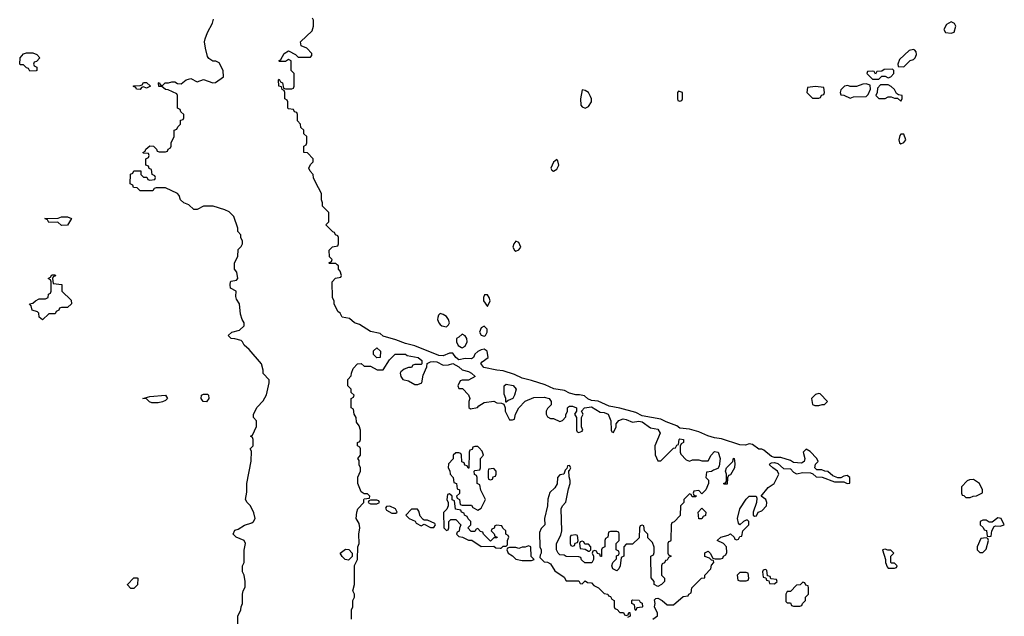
# Model space of a CAD drawing. Header units: inches. Extents: x 2701323 to 2964515, y 494916 to 722124.
# Tile 506 of 656: x 2884266 to 2890506, y 653309 to 657091. Entities that reach past the tile are written whole.
import ezdxf

# ---------------------------------------------------------------- set-up
doc = ezdxf.new("R2010")
doc.units = ezdxf.units.IN
doc.header["$MEASUREMENT"] = 0
doc.layers.add('C8685', color=7, linetype='Continuous')
doc.layers.add('C8695', color=7, linetype='Continuous')

msp = doc.modelspace()

# ---------------------------------------------------------------- linework, layer by layer
at = {"layer": 'C8685', "color": 2}
for points, elevation in [([(2885648, 653250), (2885648.7, 653310), (2885668, 653350), (2885668.7, 653370), (2885678, 653390), (2885678, 653450), (2885682, 653470), (2885694.6, 653494.6), (2885695.3, 653530), (2885688, 653570), (2885678, 653590), (2885678, 653630), (2885688, 653650), (2885688.8, 653728.9), (2885698, 653770), (2885688.7, 653788.7), (2885638, 653810), (2885619, 653830), (2885630, 653854.8), (2885650, 653861), (2885690, 653886.8), (2885738, 653902), (2885748.8, 653911.1), (2885758, 653930), (2885750, 653966), (2885728.8, 654008.9), (2885708, 654030), (2885698, 654050), (2885704.7, 654095.3), (2885705.2, 654150), (2885733.6, 654293.6), (2885735.3, 654355.3), (2885726, 654370), (2885746, 654390), (2885746, 654430), (2885742, 654442), (2885728, 654450), (2885742, 654458), (2885767.3, 654512.7), (2885767.3, 654547.3), (2885748, 654570), (2885748, 654590), (2885770, 654634), (2885810, 654674), (2885830, 654714), (2885848, 654790), (2885847.3, 654807.3), (2885809.2, 654849.2), (2885809, 654870), (2885798, 654910), (2885720.4, 655000.4), (2885688.8, 655028.9), (2885678, 655050), (2885670, 655058), (2885630, 655068.7), (2885606, 655070), (2885588, 655090), (2885610, 655111), (2885658, 655122), (2885688, 655150), (2885688, 655170), (2885675.3, 655190), (2885664.7, 655224.7), (2885658, 655290), (2885640.4, 655320.4), (2885636.4, 655336.4), (2885638, 655370), (2885602, 655390), (2885599, 655410), (2885602, 655430), (2885606.3, 655433.7), (2885639, 655441), (2885648, 655450), (2885642, 655490), (2885628, 655510), (2885628, 655550), (2885648, 655590), (2885650, 655634), (2885670, 655654), (2885678, 655670), (2885678, 655690), (2885668.4, 655708.4), (2885667.3, 655727.3), (2885648.8, 655748.9), (2885648.7, 655770), (2885623.1, 655843.1), (2885592.5, 655872.5), (2885566.3, 655886.3), (2885491.6, 655908.4), (2885430, 655909), (2885390, 655889), (2885370, 655888.7), (2885338, 655918), (2885306, 655930), (2885286, 655950), (2885276.4, 655976.4), (2885266, 655990), (2885190, 656026), (2885130, 656026), (2885118, 656022), (2885110, 656006), (2885030, 656006), (2885010, 656026), (2884987.3, 656027.3), (2884982, 656042), (2884966, 656050), (2884968.4, 656111.6), (2884982, 656118), (2884990, 656134), (2885032.7, 656132.7), (2885034, 656110), (2885050, 656094), (2885072.7, 656092.7), (2885078, 656078), (2885090, 656074), (2885122, 656078), (2885126, 656090), (2885122, 656102), (2885106, 656110), (2885102, 656142), (2885087.3, 656147.3), (2885082, 656162), (2885066, 656170), (2885066, 656210), (2885082, 656218), (2885086, 656230), (2885082, 656242), (2885050, 656246), (2885046, 656250), (2885062, 656258), (2885066, 656270), (2885091.6, 656291.6), (2885114, 656290), (2885134, 656270), (2885138, 656258), (2885150, 656254), (2885190, 656254), (2885202, 656258), (2885206, 656270), (2885222, 656278), (2885226, 656290), (2885226, 656310), (2885246, 656350), (2885246, 656390), (2885262, 656398), (2885267.3, 656412.7), (2885286, 656430), (2885286, 656454), (2885302, 656458), (2885306, 656470), (2885306, 656490), (2885287.3, 656507.3), (2885282, 656522), (2885266, 656530), (2885266, 656610), (2885262, 656622), (2885207.3, 656647.3), (2885190, 656648), (2885167.3, 656667.3), (2885148.4, 656668.4), (2885146, 656690), (2885150, 656694), (2885158, 656678), (2885170, 656674), (2885188.4, 656691.6), (2885210, 656691.3), (2885230, 656698), (2885250, 656698), (2885266, 656686), (2885290, 656684.7), (2885322, 656710), (2885350, 656718.8), (2885390, 656698), (2885430, 656711.3), (2885490, 656692), (2885507.3, 656692.7), (2885558, 656730), (2885555.3, 656770), (2885530, 656818), (2885510, 656828), (2885490, 656828.7), (2885465.6, 656845.6), (2885457.2, 656857.2), (2885444, 656910), (2885438, 656950), (2885442, 656970), (2885455.3, 657010), (2885488.7, 657070), (2885493.6, 657093.6)], 6), ([(2888278, 653290), (2888307.3, 653312.7), (2888308, 653330), (2888288.8, 653368.9), (2888294, 653390), (2888290, 653414), (2888298, 653422), (2888310, 653424.7), (2888338, 653410), (2888370, 653382), (2888410, 653382), (2888470, 653434), (2888502, 653438), (2888506, 653450), (2888522, 653458), (2888526, 653490), (2888588, 653550), (2888607.3, 653552.7), (2888608.7, 653570), (2888646, 653610), (2888650, 653634), (2888666, 653650), (2888662, 653662), (2888650, 653666), (2888638, 653678), (2888608.8, 653688.9), (2888608.8, 653711.1), (2888630, 653722), (2888642, 653710), (2888658, 653678), (2888672.7, 653672.7), (2888707.3, 653672.7), (2888722, 653678), (2888726, 653690), (2888742, 653698), (2888747.3, 653712.7), (2888746, 653750), (2888726, 653770), (2888686, 653790), (2888709.2, 653810.8), (2888756.4, 653823.6), (2888770, 653832), (2888794, 653810), (2888798, 653798), (2888810, 653794), (2888822, 653798), (2888830, 653814), (2888842, 653818), (2888848.4, 653851.6), (2888886, 653890), (2888886, 653910), (2888878, 653918), (2888870, 653918), (2888854, 653910), (2888830, 653888), (2888820.4, 653900.4), (2888815.3, 653930), (2888829.3, 653990.7), (2888870, 654052), (2888890, 654071.3), (2888934, 654070), (2888938, 654058), (2888936, 654030), (2888914, 653970), (2888914, 653950), (2888923.6, 653943.6), (2888934.6, 653945.4), (2888946, 653970), (2888970, 653978), (2888999, 654010), (2889002, 654030), (2888995.3, 654050), (2888966, 654070), (2889010, 654124.7), (2889048.4, 654151.6), (2889078, 654210), (2889068, 654230), (2889038, 654250), (2889018, 654270), (2889023.1, 654276.9), (2889030, 654282), (2889050, 654284.7), (2889070, 654278), (2889106, 654246), (2889150, 654244.7), (2889170, 654222), (2889190, 654211.3), (2889230, 654221), (2889278, 654218), (2889292.7, 654212.7), (2889312.7, 654192.7), (2889351.6, 654191.6), (2889430, 654162), (2889490, 654162), (2889510, 654152), (2889526, 654154), (2889528, 654190), (2889510, 654202), (2889490, 654198), (2889470, 654186), (2889450, 654186), (2889420.2, 654200.2), (2889387.3, 654227.3), (2889368.4, 654228.4), (2889350, 654238), (2889318, 654238), (2889306, 654250), (2889310, 654274), (2889326, 654290), (2889318, 654310), (2889274.6, 654354.6), (2889250, 654368), (2889232, 654350), (2889241, 654310), (2889238, 654290), (2889219.9, 654280.1), (2889170, 654284), (2889150, 654297.2), (2889090, 654315.3), (2889050, 654315.3), (2889030, 654322), (2888982, 654362), (2888970, 654369), (2888949.3, 654369.3), (2888910, 654398), (2888890, 654402), (2888866.4, 654393.6), (2888830, 654396), (2888714.2, 654434.2), (2888670, 654439.5), (2888627.1, 654452.9), (2888570, 654479.5), (2888510, 654496), (2888450, 654502.7), (2888430, 654517), (2888362.4, 654542.4), (2888330, 654559.3), (2888210, 654579), (2888170, 654600.9), (2888070, 654629.4), (2888001.6, 654641.6), (2887932.1, 654672.1), (2887890, 654677.2), (2887867, 654687), (2887846, 654706), (2887812.9, 654712.9), (2887790, 654712.3), (2887750, 654723.7), (2887719.6, 654739.6), (2887651.9, 654751.9), (2887595.9, 654775.9), (2887510, 654804.5), (2887450, 654818), (2887401.5, 654841.5), (2887330, 654866), (2887290.7, 654869.3), (2887207.2, 654887.2), (2887188.8, 654911.1), (2887197.2, 654922.8), (2887235.3, 654950), (2887229, 654989), (2887210, 655002), (2887190, 654999), (2887170, 654988.7), (2887151.3, 654970), (2887142, 654950), (2887130, 654942), (2887090, 654944), (2887050, 654934), (2887029, 654949), (2887010, 654978), (2886990, 654978), (2886950, 654961.2), (2886922.7, 654962.7), (2886770, 655024), (2886710, 655039), (2886650, 655062.7), (2886570, 655085.2), (2886550, 655102), (2886490, 655115.3), (2886419, 655159), (2886388, 655170), (2886357.2, 655197.2), (2886310, 655206), (2886298, 655230), (2886282, 655242), (2886258, 655290), (2886258, 655310), (2886248.8, 655328.9), (2886246, 655430), (2886267.3, 655452.7), (2886302, 655458), (2886306, 655470), (2886296.4, 655496.4), (2886286, 655510), (2886286, 655530), (2886278, 655538), (2886270, 655546), (2886230, 655546), (2886226, 655550), (2886242, 655558), (2886246, 655570), (2886228.4, 655588.4), (2886228, 655630), (2886248.4, 655651.6), (2886282, 655658), (2886286, 655670), (2886286, 655710), (2886282, 655722), (2886267.3, 655727.3), (2886262, 655742), (2886250, 655746), (2886206, 655790), (2886226, 655810), (2886226, 655870), (2886186, 655910), (2886186, 655930), (2886178, 655950), (2886178, 655990), (2886140.4, 656060.4), (2886128.4, 656088.4), (2886126, 656110), (2886106, 656130), (2886098, 656150), (2886110, 656174), (2886126, 656190), (2886126, 656210), (2886090, 656248), (2886066, 656250), (2886066, 656290), (2886082, 656298), (2886086, 656310), (2886086, 656350), (2886067.3, 656367.3), (2886066, 656390), (2886047.3, 656407.3), (2886046, 656430), (2886026, 656450), (2886026, 656490), (2886022, 656502), (2886007.3, 656507.3), (2886002, 656522), (2885970, 656526), (2885966, 656530), (2885966, 656570), (2885962, 656582), (2885946, 656590), (2885946, 656630), (2885942, 656642), (2885928.4, 656648.4), (2885926, 656666), (2885908, 656670), (2885906, 656710), (2885910, 656714), (2885918, 656698), (2885931.6, 656691.6), (2885938, 656658), (2885950, 656654), (2885990, 656654), (2886002, 656658), (2886006, 656670), (2886006, 656750), (2885986, 656770), (2885986, 656830), (2885970, 656838), (2885950, 656826), (2885910, 656826), (2885908, 656830), (2885922, 656838), (2885943.1, 656876.9), (2885970, 656894), (2886014, 656870), (2886030, 656854), (2886110, 656854), (2886116.4, 656863.6), (2886116.4, 656876.4), (2886086, 656910), (2886050, 656926), (2886046, 656950), (2886119, 657021), (2886128, 657050), (2886127.3, 657087.3), (2886122, 657102)], 2), ([(2886368.7, 653290), (2886368.7, 653350), (2886378, 653370), (2886378, 653410), (2886388, 653430), (2886388, 653450), (2886378, 653470), (2886388, 653510), (2886388.7, 653631.3), (2886406, 653670), (2886408, 653750), (2886418, 653770), (2886415.3, 653830), (2886422, 653870), (2886416.4, 653896.4), (2886398, 653930), (2886402, 653970), (2886408.7, 653991.3), (2886446, 654030), (2886446, 654050), (2886450, 654054), (2886482, 654058), (2886486, 654070), (2886470, 654086), (2886450, 654086), (2886430, 654098), (2886408.7, 654150), (2886408.7, 654191.3), (2886426, 654230), (2886426, 654250), (2886418, 654270), (2886416.4, 654296.4), (2886408, 654310), (2886426, 654330), (2886426, 654370), (2886422, 654382), (2886406, 654390), (2886406, 654410), (2886422, 654418), (2886426, 654430), (2886426, 654490), (2886416.4, 654516.4), (2886400.4, 654540.4), (2886398, 654570), (2886386, 654590), (2886382, 654622), (2886366, 654630), (2886366, 654690), (2886382, 654698), (2886386, 654710), (2886367.3, 654727.3), (2886366, 654750), (2886346, 654770), (2886346, 654810), (2886367.3, 654832.7), (2886368, 654850), (2886380.4, 654879.6), (2886406, 654910), (2886430, 654912), (2886450, 654894), (2886490, 654894), (2886531.6, 654871.6), (2886570, 654872), (2886610, 654934), (2886646, 654970), (2886711.2, 654971.1), (2886722, 654962), (2886792, 654950), (2886814, 654930), (2886814, 654910), (2886810, 654906), (2886770, 654906), (2886758, 654902), (2886750, 654886), (2886730, 654886), (2886703.6, 654876.4), (2886681, 654859), (2886678, 654850), (2886682, 654830), (2886694, 654810), (2886730, 654802), (2886770, 654778), (2886790, 654778), (2886815.3, 654790), (2886823.1, 654836.9), (2886846, 654890), (2886848, 654912), (2886870, 654922), (2886890, 654924.7), (2886910, 654922), (2886950, 654902), (2886983.6, 654903.6), (2887011.3, 654911.3), (2887050, 654891.3), (2887070, 654871.3), (2887110, 654862), (2887130, 654851.3), (2887152, 654830), (2887110, 654806), (2887070, 654806), (2887058, 654802), (2887042, 654770), (2887050, 654754), (2887072.7, 654752.7), (2887110, 654714), (2887118, 654690), (2887112, 654670), (2887112.7, 654632.7), (2887123.6, 654623.6), (2887167.3, 654632.7), (2887176.4, 654643.6), (2887210, 654664.7), (2887270, 654672), (2887290, 654662), (2887319.6, 654659.6), (2887334, 654654), (2887342, 654630), (2887342, 654610), (2887370, 654554), (2887390, 654554), (2887402, 654558), (2887408, 654590), (2887429, 654631), (2887470, 654672), (2887524, 654696), (2887590, 654698.8), (2887622, 654690), (2887634, 654670), (2887634, 654650), (2887610, 654626), (2887602, 654610), (2887602, 654590), (2887610, 654574), (2887630, 654562), (2887650, 654562), (2887690, 654544.7), (2887706, 654550), (2887727.3, 654572.7), (2887727.3, 654587.3), (2887738, 654610), (2887738, 654630), (2887743.1, 654636.9), (2887750, 654642), (2887770, 654642), (2887794, 654630), (2887794, 654610), (2887782, 654590), (2887794, 654570), (2887794, 654490), (2887798, 654478), (2887810, 654474), (2887830, 654482), (2887835.3, 654490), (2887826, 654510), (2887826, 654570), (2887838, 654590), (2887826, 654610), (2887846, 654630), (2887890, 654636), (2887944, 654604), (2887970, 654600.7), (2887994.8, 654590), (2888012.7, 654547.3), (2888014, 654490), (2888018, 654478), (2888030, 654474), (2888046, 654510), (2888046, 654530), (2888062, 654550), (2888090, 654560.7), (2888110, 654557.3), (2888150, 654540.7), (2888190, 654546.8), (2888210, 654542.8), (2888263.5, 654503.5), (2888310, 654494.8), (2888324.7, 654470), (2888291.3, 654390), (2888292.7, 654332.7), (2888310, 654294), (2888330, 654294), (2888410, 654374), (2888422, 654378), (2888430, 654394), (2888442, 654398), (2888446, 654430), (2888450, 654434), (2888472, 654430), (2888472, 654410), (2888458, 654402), (2888452.7, 654387.3), (2888451.3, 654350), (2888456.9, 654336.9), (2888490, 654302), (2888510, 654292), (2888530, 654302), (2888570, 654302), (2888590, 654294), (2888630, 654294), (2888648, 654330), (2888670, 654354), (2888692, 654350), (2888704.7, 654310), (2888699.6, 654260.4), (2888690, 654246), (2888663.6, 654236.4), (2888650, 654226), (2888618, 654222), (2888614, 654190), (2888631.6, 654171.6), (2888631.6, 654151.6), (2888614, 654110), (2888590, 654086), (2888570, 654106), (2888538, 654102), (2888534, 654090), (2888538, 654078), (2888552.7, 654072.7), (2888550, 654066), (2888527.3, 654067.3), (2888522, 654082), (2888510, 654086), (2888474, 654050), (2888474, 654030), (2888454, 654010), (2888451.6, 653948.4), (2888412.7, 653907.3), (2888398, 653902), (2888394, 653890), (2888392.7, 653792.7), (2888390, 653786), (2888378, 653782), (2888374, 653770), (2888374, 653710), (2888378, 653698), (2888394, 653690), (2888378, 653682), (2888370, 653666), (2888358, 653662), (2888352.7, 653647.3), (2888338, 653642), (2888334, 653630), (2888334, 653570), (2888351.6, 653551.6), (2888352, 653530), (2888334, 653510), (2888310, 653498), (2888286, 653510), (2888286, 653530), (2888267.3, 653552.7), (2888266, 653690), (2888282, 653698), (2888287.3, 653712.7), (2888287.3, 653747.3), (2888276.4, 653776.4), (2888247.3, 653807.3), (2888246, 653830), (2888226, 653850), (2888222, 653882), (2888210, 653886), (2888198, 653882), (2888194, 653870), (2888192.7, 653807.3), (2888150, 653766), (2888110, 653766), (2888094, 653750), (2888094, 653690), (2888078, 653682), (2888072, 653630), (2888062, 653610), (2888050, 653598), (2888026, 653610), (2888018, 653630), (2888026, 653650), (2888047.3, 653672.7), (2888048.4, 653691.6), (2888062, 653698), (2888066, 653710), (2888062, 653722), (2888046, 653730), (2888046, 653770), (2888066, 653790), (2888066, 653830), (2888062, 653842), (2888050, 653846), (2888010, 653846), (2887998, 653842), (2887994, 653810), (2887978, 653802), (2887974, 653790), (2887974, 653750), (2887958, 653742), (2887954, 653730), (2887952.7, 653687.3), (2887947.3, 653687.3), (2887942, 653702), (2887927.3, 653707.3), (2887922, 653722), (2887910, 653726), (2887898, 653722), (2887894, 653710), (2887902, 653690), (2887902, 653670), (2887891.3, 653648.7), (2887848.4, 653648.4), (2887827.3, 653667.3), (2887822, 653682), (2887810, 653686), (2887730, 653688), (2887716.4, 653696.4), (2887690, 653698), (2887678, 653710), (2887668.7, 653730), (2887668.8, 653771.1), (2887696.4, 653823.6), (2887702, 653850), (2887698, 653990), (2887706, 654010), (2887727.3, 654032.7), (2887743.1, 654116.9), (2887755.3, 654150), (2887755.3, 654170), (2887747.3, 654192.7), (2887746, 654234), (2887750, 654234), (2887758, 654250), (2887750, 654266), (2887738, 654262), (2887734, 654246), (2887723.6, 654236.4), (2887714, 654210), (2887690, 654206), (2887674, 654190), (2887671.6, 654148.4), (2887656.9, 654123.1), (2887626.4, 654093.6), (2887612.7, 654052.7), (2887612, 654010), (2887592, 653930), (2887594, 653890), (2887570, 653866), (2887559.6, 653840.4), (2887562, 653750), (2887571.3, 653730), (2887571.2, 653708.9), (2887563.6, 653696.4), (2887562, 653682), (2887590, 653654), (2887610, 653652), (2887630, 653642), (2887658, 653598), (2887716.9, 653556.9), (2887730, 653534), (2887810, 653534), (2887818, 653518), (2887830, 653514), (2887850, 653534), (2887863.6, 653523.6), (2887890, 653522), (2887904.7, 653504.7), (2887934, 653490), (2887970, 653454), (2887994, 653450), (2887998, 653438), (2888010, 653434), (2888018, 653418), (2888034, 653410), (2888034, 653370), (2888038, 653358), (2888052.7, 653352.7), (2888070, 653334), (2888092.7, 653332.7), (2888098, 653318), (2888110, 653314), (2888122, 653318), (2888127.3, 653332.7), (2888132.7, 653332.7), (2888134, 653310), (2888118, 653302)], 2)]:
    msp.add_lwpolyline(points, dxfattribs=dict(at, elevation=elevation))
for points, elevation in [([(2889930, 656902), (2889903.6, 656896.4), (2889841, 656839), (2889832, 656810), (2889834, 656794), (2889870, 656792), (2889908.4, 656831.6), (2889930, 656838), (2889942, 656850), (2889948.7, 656870), (2889948.4, 656888.4), (2889939, 656899)], 2), ([(2884330, 656766), (2884322, 656782), (2884310, 656786), (2884290, 656806), (2884270, 656806), (2884266, 656810), (2884268, 656850), (2884290, 656874), (2884310, 656882), (2884350, 656882), (2884374, 656870), (2884394, 656850), (2884372.7, 656827.3), (2884358, 656822), (2884354, 656810), (2884358, 656798), (2884374, 656790), (2884374, 656770), (2884370, 656768)], 6), ([(2889798, 656778), (2889743.6, 656776.4), (2889730, 656766), (2889698, 656762), (2889690, 656746), (2889682, 656762), (2889670, 656766), (2889638, 656762), (2889634, 656750), (2889670, 656714), (2889710, 656714), (2889730, 656734), (2889750, 656734), (2889770, 656722), (2889786, 656730), (2889806, 656750), (2889806, 656770)], 2), ([(2885070, 656658), (2885050, 656666), (2885038, 656662), (2885030, 656648), (2885006, 656650), (2885002, 656662), (2884987.3, 656667.3), (2884987.3, 656672.7), (2885030, 656674), (2885042, 656678), (2885050, 656694), (2885070, 656694), (2885094, 656670)], 6), ([(2887830, 656646), (2887820.7, 656590), (2887822.8, 656550), (2887830, 656538), (2887850, 656531), (2887870, 656541), (2887889.2, 656570), (2887889.3, 656590), (2887884.1, 656604.1), (2887870, 656628.7), (2887850, 656642)], 2), ([(2888442, 656638), (2888434, 656630), (2888434, 656590), (2888438, 656578), (2888450, 656574), (2888462, 656578), (2888466, 656590), (2888466, 656630)], 2), ([(2889310, 656668), (2889258, 656662), (2889254, 656630), (2889290, 656594), (2889330, 656594), (2889342, 656598), (2889347.3, 656612.7), (2889362, 656618), (2889366, 656630), (2889362, 656662)], 2), ([(2889630, 656684), (2889610, 656682), (2889570, 656668), (2889530, 656668), (2889514, 656674), (2889494, 656670), (2889470, 656646), (2889466, 656630), (2889470, 656614), (2889490, 656612), (2889530, 656594), (2889550, 656602), (2889630, 656604.7), (2889644, 656616), (2889658, 656650), (2889656.4, 656676.4)], 2), ([(2889770, 656678), (2889722, 656678), (2889702.8, 656657.2), (2889701, 656630), (2889692, 656610), (2889710, 656592), (2889750, 656592), (2889770, 656602), (2889790, 656602), (2889810, 656594), (2889830, 656594), (2889850, 656574), (2889858, 656590), (2889858, 656610), (2889835.3, 656615.3), (2889823.1, 656623.1), (2889810, 656648), (2889790, 656668)], 2), ([(2889870, 656366), (2889850, 656366), (2889843.6, 656356.4), (2889838, 656330), (2889842, 656310), (2889850, 656304.7), (2889870, 656312), (2889882, 656330)], 2), ([(2887670, 656206), (2887650, 656188), (2887631.3, 656150), (2887638, 656138), (2887650, 656131.3), (2887670, 656144.7), (2887682, 656170), (2887676.4, 656196.4)], 2), ([(2884530, 655786), (2884507.3, 655807.3), (2884450, 655806), (2884442, 655822), (2884426, 655830), (2884510, 655834), (2884530, 655842), (2884570, 655842), (2884594, 655830), (2884570, 655788)], 6), ([(2887410, 655688), (2887398, 655670), (2887392, 655650), (2887402, 655630), (2887410, 655624.7), (2887430, 655632), (2887442, 655650), (2887430, 655678)], 2), ([(2884410, 655188.7), (2884390, 655206), (2884388, 655230), (2884379, 655239), (2884346, 655250), (2884338, 655278), (2884328, 655290), (2884350, 655294), (2884366, 655310), (2884390, 655322), (2884430, 655322), (2884446, 655330), (2884448.4, 655351.6), (2884462, 655358), (2884466, 655370), (2884466, 655430), (2884462, 655442), (2884446, 655450), (2884462, 655458), (2884470, 655474), (2884490, 655474), (2884492.7, 655467.3), (2884478, 655462), (2884474, 655450), (2884478, 655418), (2884532.7, 655412.7), (2884534, 655370), (2884592.7, 655312.7), (2884594, 655290), (2884570, 655266), (2884530, 655266), (2884518, 655262), (2884514, 655250), (2884498, 655242), (2884490, 655226), (2884450, 655226)], 6), ([(2887230, 655348), (2887212.7, 655347.3), (2887204.7, 655330), (2887206, 655310), (2887230, 655274), (2887248, 655310), (2887242, 655330)], 2), ([(2886930, 655228), (2886921, 655219), (2886916, 655204), (2886914.8, 655190), (2886922.8, 655170), (2886930, 655158), (2886942, 655150), (2886970, 655144.7), (2886984, 655156), (2886989, 655170), (2886984, 655190), (2886970, 655208.7), (2886950, 655222)], 2), ([(2887210, 655148), (2887190, 655138), (2887181, 655110), (2887190, 655092), (2887210, 655084.7), (2887218, 655090), (2887228, 655110), (2887228, 655130)], 2), ([(2887070, 655098), (2887050, 655078), (2887034, 655070), (2887034, 655050), (2887045.4, 655025.4), (2887066, 655014), (2887070, 655012), (2887090, 655022), (2887102, 655050), (2887099, 655070), (2887090, 655088)], 2), ([(2886528.4, 654948.4), (2886508.4, 654968.4), (2886508, 654992), (2886528.7, 655011.3), (2886552, 654990), (2886550, 654948.7)], 2), ([(2887346, 654666), (2887346, 654690), (2887336.4, 654716.4), (2887335.3, 654770), (2887350, 654781), (2887393, 654773), (2887412, 654750), (2887402, 654710), (2887391.2, 654688.9), (2887362, 654678), (2887350, 654666)], 2), ([(2885103.1, 654663.1), (2885088.8, 654668.9), (2885070, 654688), (2885046, 654690), (2885090, 654702), (2885190.7, 654710.7), (2885202, 654690), (2885190, 654678), (2885170, 654669), (2885143.1, 654663.1)], 6), ([(2885450, 654669.2), (2885428, 654670), (2885415.3, 654690), (2885418, 654710), (2885430, 654718), (2885456.9, 654716.9), (2885462, 654710), (2885464.7, 654690)], 6), ([(2889330, 654722), (2889310, 654715.3), (2889284.7, 654690), (2889291.3, 654651.3), (2889305.4, 654645.4), (2889330, 654644.7), (2889352.7, 654652.7), (2889367.3, 654652.7), (2889386, 654670), (2889339, 654719)], 2), ([(2887170, 654386), (2887150, 654386), (2887138, 654382), (2887132.7, 654367.3), (2887118, 654362), (2887114, 654350), (2887112.7, 654247.3), (2887107.3, 654247.3), (2887102, 654262), (2887087.3, 654267.3), (2887082, 654282), (2887067.3, 654287.3), (2887066, 654330), (2887062, 654342), (2887050, 654346), (2887030, 654346), (2887014, 654330), (2887012.7, 654307.3), (2886983.6, 654276.4), (2886982, 654250), (2886991.6, 654231.6), (2886994, 654210), (2887014, 654190), (2887018, 654158), (2887034, 654150), (2887038, 654118), (2887054, 654110), (2887052.7, 654087.3), (2887034, 654070), (2887038, 654058), (2887054, 654050), (2887058, 654018), (2887070, 654014), (2887130, 654014), (2887138, 653998), (2887170, 653982), (2887190, 653994), (2887218, 654050), (2887188.4, 654108.4), (2887182, 654142), (2887166, 654150), (2887166, 654190), (2887162, 654202), (2887147.3, 654207.3), (2887146, 654230), (2887150, 654234), (2887182, 654238), (2887186, 654250), (2887186, 654310), (2887206, 654330), (2887196.4, 654356.4), (2887178, 654378)], 2), ([(2888730, 654146), (2888726, 654150), (2888742, 654158), (2888746, 654170), (2888746, 654210), (2888738, 654230), (2888746, 654250), (2888786, 654290), (2888790, 654312), (2888794, 654310), (2888798, 654278), (2888796, 654250), (2888770, 654206), (2888758, 654202), (2888752.7, 654187.3), (2888750, 654146)], 2), ([(2887270, 654246), (2887238, 654242), (2887234, 654230), (2887234, 654190), (2887238, 654178), (2887250, 654174), (2887262, 654178), (2887267.3, 654192.7), (2887282, 654198), (2887286, 654210), (2887286, 654230)], 2), ([(2886990, 654086), (2886978, 654082), (2886974, 654050), (2886982, 654030), (2886982, 654010), (2886972.7, 653987.3), (2886952.7, 653967.3), (2886954, 653870), (2886970, 653854), (2886982, 653858), (2886986, 653870), (2886986, 653910), (2886998, 653922), (2887030, 653922), (2887062, 653890), (2887052.7, 653867.3), (2887051.6, 653848.4), (2887038, 653842), (2887034, 653830), (2887050, 653814), (2887071.6, 653811.6), (2887110, 653792), (2887131.6, 653791.6), (2887190, 653752), (2887270, 653754), (2887283.6, 653743.6), (2887310, 653742), (2887318, 653742), (2887330, 653754), (2887350, 653754), (2887358, 653762), (2887358, 653790), (2887366, 653810), (2887362, 653822), (2887346, 653830), (2887346, 653850), (2887327.3, 653867.3), (2887322, 653882), (2887290, 653886), (2887278, 653882), (2887272.7, 653867.3), (2887258, 653862), (2887254, 653850), (2887272.7, 653832.7), (2887278, 653818), (2887292, 653810), (2887290, 653806), (2887270, 653806), (2887250, 653786), (2887206, 653830), (2887202, 653842), (2887187.3, 653847.3), (2887170, 653866), (2887158, 653862), (2887150, 653846), (2887127.3, 653847.3), (2887106, 653870), (2887126, 653890), (2887126, 653910), (2887107.3, 653927.3), (2887102, 653942), (2887086, 653950), (2887082, 653962), (2887066, 653970), (2887062, 653982), (2887027.3, 653987.3), (2887022, 654042), (2887007.3, 654047.3), (2887006, 654070)], 2), ([(2886530, 654046), (2886490, 654046), (2886478, 654042), (2886474, 654030), (2886490, 654022), (2886530, 654022), (2886546, 654030), (2886542, 654042)], 2), ([(2886612.7, 654007.3), (2886590, 654006), (2886584.7, 653995.3), (2886590, 653982), (2886623.6, 653963.6), (2886650, 653962), (2886658, 653970), (2886648, 653990)], 2), ([(2886750, 653988), (2886714, 653950), (2886734, 653930), (2886771.3, 653911.3), (2886779.6, 653899.6), (2886810, 653882), (2886830, 653894), (2886870, 653872), (2886890, 653872), (2886902, 653890), (2886896.5, 653896.5), (2886850, 653918), (2886830, 653918), (2886823.1, 653923.1), (2886804, 653944), (2886796.4, 653976.4), (2886787.3, 653987.3)], 2), ([(2888570, 653926), (2888566, 653970), (2888590, 653994), (2888614, 653970), (2888611.6, 653948.4), (2888598, 653942), (2888590, 653926)], 2), ([(2887790, 653826), (2887758, 653822), (2887754, 653810), (2887754, 653770), (2887758, 653758), (2887770, 653754), (2887782, 653758), (2887787.3, 653772.7), (2887802, 653778), (2887806, 653790), (2887802, 653822)], 2), ([(2887830, 653786), (2887818, 653782), (2887814, 653770), (2887818, 653738), (2887850, 653734), (2887870, 653722), (2887878, 653722), (2887886, 653730), (2887886, 653750), (2887870, 653766), (2887847.3, 653767.3), (2887842, 653782)], 2), ([(2886350, 653666), (2886328.8, 653668.9), (2886310, 653688), (2886298, 653710), (2886330, 653734), (2886352, 653732), (2886374, 653710), (2886372.7, 653687.3)], 2), ([(2887490, 653755.3), (2887470, 653748), (2887450, 653748), (2887430, 653738), (2887410, 653746), (2887370, 653746), (2887358, 653742), (2887354, 653730), (2887362, 653710), (2887390, 653692), (2887410, 653671.3), (2887450, 653662), (2887510, 653662), (2887526, 653670), (2887508, 653688), (2887506, 653750)], 2), ([(2889750, 653735.3), (2889734, 653730), (2889754, 653670), (2889754, 653650), (2889763.6, 653623.6), (2889770, 653614), (2889810, 653614), (2889822, 653618), (2889826, 653630), (2889810, 653646), (2889790, 653646), (2889786, 653650), (2889786, 653690), (2889806, 653710), (2889787.3, 653727.3), (2889768, 653728)], 2), ([(2888870, 653586), (2888830, 653586), (2888814, 653570), (2888818, 653538), (2888830, 653534), (2888870, 653534), (2888882, 653538), (2888886, 653550), (2888882, 653582)], 2), ([(2888990, 653606), (2888978, 653602), (2888974, 653590), (2888978, 653558), (2888994, 653554), (2888998, 653538), (2889014, 653534), (2889018, 653518), (2889050, 653514), (2889066, 653530), (2889062, 653542), (2889026, 653546), (2889022, 653562), (2889006, 653566), (2889002, 653602)], 2), ([(2884970, 653486), (2884948.4, 653508.4), (2884948.4, 653511.6), (2884990, 653554), (2885010, 653554), (2885014, 653550), (2885011.6, 653508.4), (2884990, 653486)], 6), ([(2889230, 653526), (2889212, 653508), (2889190, 653506), (2889150, 653466), (2889130, 653466), (2889122, 653450), (2889122, 653402), (2889130, 653394), (2889150, 653394), (2889158, 653378), (2889170, 653374), (2889210, 653374), (2889222, 653378), (2889226, 653390), (2889246, 653410), (2889246, 653430), (2889266, 653450), (2889266, 653490), (2889262, 653502), (2889247.3, 653507.3), (2889242, 653522)], 2), ([(2888170, 653346), (2888166, 653350), (2888162, 653382), (2888146, 653390), (2888146, 653410), (2888150, 653414), (2888192, 653412), (2888198, 653398), (2888211.6, 653391.6), (2888214, 653370), (2888210, 653366), (2888178, 653362)], 2)]:
    msp.add_lwpolyline(points, close=True, dxfattribs=dict(at, elevation=elevation))
at = {"layer": 'C8695', "color": 2, "elevation": 2}
for points in [[(2890170, 657078), (2890139.6, 657060.4), (2890122, 657030), (2890134, 657010), (2890170, 657006), (2890188.7, 657011.3), (2890199, 657050), (2890190, 657068)], [(2890310, 654175.3), (2890285.4, 654174.6), (2890271.2, 654168.9), (2890234, 654130), (2890234, 654090), (2890238, 654078), (2890250, 654074), (2890262, 654062), (2890290, 654062), (2890308.8, 654071.1), (2890330, 654072), (2890367.3, 654092.7), (2890368, 654110), (2890348, 654150)], [(2890466, 653934), (2890430, 653906), (2890410, 653906), (2890390, 653918), (2890370, 653918), (2890354, 653910), (2890354, 653890), (2890372.7, 653872.7), (2890378, 653858), (2890392.7, 653852.7), (2890398, 653818), (2890410, 653814), (2890422, 653818), (2890426, 653850), (2890442, 653878), (2890450, 653882), (2890480.4, 653879.6), (2890506, 653890), (2890486, 653930)], [(2890390, 653806), (2890358, 653802), (2890334, 653750), (2890334, 653730), (2890342, 653722), (2890350, 653714), (2890370, 653714), (2890390, 653734), (2890406, 653790), (2890402, 653802)]]:
    msp.add_lwpolyline(points, close=True, dxfattribs=at)

doc.saveas('drawing.dxf')
